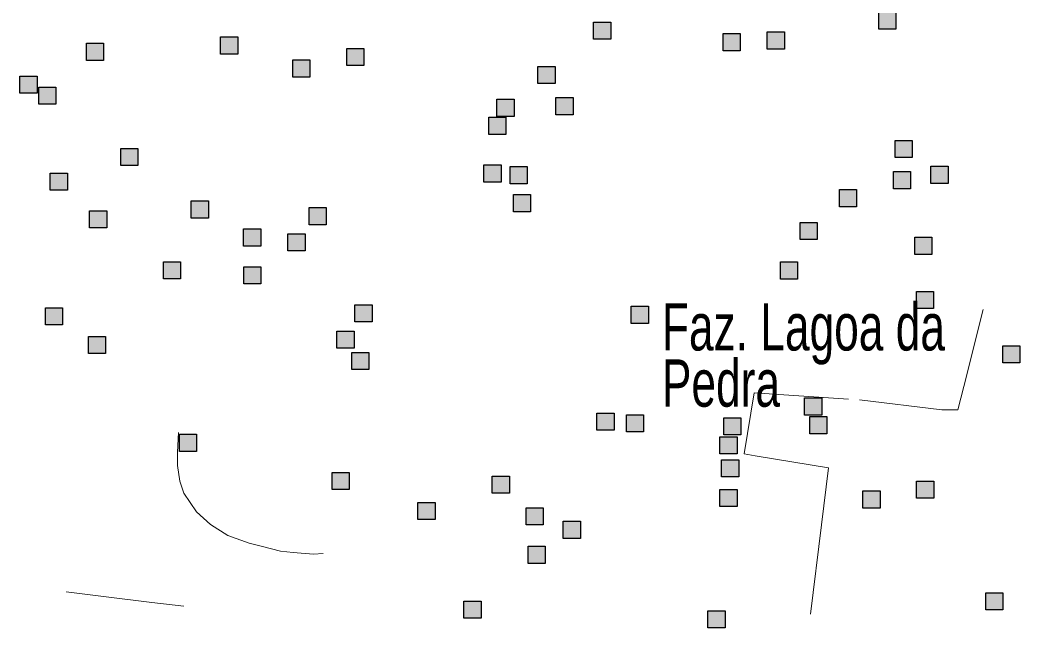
# Model space of a CAD drawing. Extents: x 445.6 to 500, y 8618.1 to 8673.4.
# Drawn here: x 460.968 to 464.351, y 8632.479 to 8634.536 of the extents above; entities that cross this region are included whole.
import ezdxf

# ---------------------------------------------------------------- set-up
doc = ezdxf.new("R2010")
doc.units = 0
doc.header["$LTSCALE"] = 0.064
doc.linetypes.add('DOT_DASHED', pattern=[7.7, 5, -1.2, 0.3, -1.2])
doc.layers.add('2', color=7, linetype='Continuous', lineweight=25)
doc.layers.add('22', color=7, linetype='DOT_DASHED', lineweight=13)
doc.layers.add('61', color=7, linetype='Continuous')

msp = doc.modelspace()

# ---------------------------------------------------------------- hatches: boundary and pattern name
at = {"layer": '2'}
for points in [[(463.8726, 8634.5623), (463.9306, 8634.5623), (463.9306, 8634.5043), (463.8726, 8634.5043)], [(462.9084, 8634.5289), (462.9664, 8634.5289), (462.9664, 8634.4709), (462.9084, 8634.4709)], [(461.6466, 8634.4786), (461.7046, 8634.4786), (461.7046, 8634.4206), (461.6466, 8634.4206)], [(463.3462, 8634.49), (463.4042, 8634.49), (463.4042, 8634.432), (463.3462, 8634.432)], [(463.4958, 8634.4956), (463.5538, 8634.4956), (463.5538, 8634.4376), (463.4958, 8634.4376)], [(461.1925, 8634.4573), (461.2505, 8634.4573), (461.2505, 8634.3993), (461.1925, 8634.3993)], [(462.0733, 8634.4397), (462.1313, 8634.4397), (462.1313, 8634.3817), (462.0733, 8634.3817)], [(461.8904, 8634.4007), (461.9484, 8634.4007), (461.9484, 8634.3427), (461.8904, 8634.3427)], [(462.72, 8634.3789), (462.778, 8634.3789), (462.778, 8634.3209), (462.72, 8634.3209)], [(460.968, 8634.3461), (461.026, 8634.3461), (461.026, 8634.2881), (460.968, 8634.2881)], [(461.0314, 8634.3087), (461.0894, 8634.3087), (461.0894, 8634.2507), (461.0314, 8634.2507)], [(462.7809, 8634.2733), (462.8389, 8634.2733), (462.8389, 8634.2153), (462.7809, 8634.2153)], [(462.5814, 8634.2677), (462.6394, 8634.2677), (462.6394, 8634.2097), (462.5814, 8634.2097)], [(462.5537, 8634.2066), (462.6117, 8634.2066), (462.6117, 8634.1486), (462.5537, 8634.1486)], [(463.928, 8634.1287), (463.986, 8634.1287), (463.986, 8634.0707), (463.928, 8634.0707)], [(461.3089, 8634.1015), (461.3669, 8634.1015), (461.3669, 8634.0435), (461.3089, 8634.0435)], [(462.5371, 8634.0454), (462.5951, 8634.0454), (462.5951, 8633.9874), (462.5371, 8633.9874)], [(462.6258, 8634.0398), (462.6838, 8634.0398), (462.6838, 8633.9818), (462.6258, 8633.9818)], [(464.0492, 8634.0409), (464.1072, 8634.0409), (464.1072, 8633.9829), (464.0492, 8633.9829)], [(461.0706, 8634.0182), (461.1286, 8634.0182), (461.1286, 8633.9602), (461.0706, 8633.9602)], [(463.9225, 8634.0231), (463.9805, 8634.0231), (463.9805, 8633.9651), (463.9225, 8633.9651)], [(462.6368, 8633.9453), (462.6948, 8633.9453), (462.6948, 8633.8873), (462.6368, 8633.8873)], [(463.7396, 8633.962), (463.7976, 8633.962), (463.7976, 8633.904), (463.7396, 8633.904)], [(461.5472, 8633.9237), (461.6052, 8633.9237), (461.6052, 8633.8657), (461.5472, 8633.8657)], [(461.9457, 8633.9011), (462.0037, 8633.9011), (462.0037, 8633.8431), (461.9457, 8633.8431)], [(461.2036, 8633.8903), (461.2616, 8633.8903), (461.2616, 8633.8323), (461.2036, 8633.8323)], [(463.6066, 8633.8508), (463.6646, 8633.8508), (463.6646, 8633.7928), (463.6066, 8633.7928)], [(461.7245, 8633.8292), (461.7825, 8633.8292), (461.7825, 8633.7712), (461.7245, 8633.7712)], [(461.8741, 8633.8125), (461.9321, 8633.8125), (461.9321, 8633.7545), (461.8741, 8633.7545)], [(463.9945, 8633.8008), (464.0525, 8633.8008), (464.0525, 8633.7428), (463.9945, 8633.7428)], [(461.453, 8633.718), (461.511, 8633.718), (461.511, 8633.66), (461.453, 8633.66)], [(461.725, 8633.7009), (461.783, 8633.7009), (461.783, 8633.6429), (461.725, 8633.6429)], [(463.5401, 8633.7174), (463.5981, 8633.7174), (463.5981, 8633.6594), (463.5401, 8633.6594)], [(464.0001, 8633.6174), (464.0581, 8633.6174), (464.0581, 8633.5594), (464.0001, 8633.5594)], [(461.054, 8633.5624), (461.112, 8633.5624), (461.112, 8633.5044), (461.054, 8633.5044)], [(462.101, 8633.5726), (462.159, 8633.5726), (462.159, 8633.5146), (462.101, 8633.5146)], [(463.0358, 8633.5674), (463.0938, 8633.5674), (463.0938, 8633.5094), (463.0358, 8633.5094)], [(461.1995, 8633.4655), (461.2575, 8633.4655), (461.2575, 8633.4075), (461.1995, 8633.4075)], [(462.04, 8633.4837), (462.098, 8633.4837), (462.098, 8633.4257), (462.04, 8633.4257)], [(464.2925, 8633.4341), (464.3505, 8633.4341), (464.3505, 8633.3761), (464.2925, 8633.3761)], [(462.0899, 8633.4114), (462.1479, 8633.4114), (462.1479, 8633.3534), (462.0899, 8633.3534)], [(463.6218, 8633.2574), (463.6798, 8633.2574), (463.6798, 8633.1994), (463.6218, 8633.1994)], [(462.9195, 8633.2061), (462.9775, 8633.2061), (462.9775, 8633.1481), (462.9195, 8633.1481)], [(463.0192, 8633.2005), (463.0772, 8633.2005), (463.0772, 8633.1425), (463.0192, 8633.1425)], [(463.3486, 8633.1907), (463.4066, 8633.1907), (463.4066, 8633.1327), (463.3486, 8633.1327)], [(463.6393, 8633.1942), (463.6973, 8633.1942), (463.6973, 8633.1362), (463.6393, 8633.1362)], [(461.507, 8633.1347), (461.565, 8633.1347), (461.565, 8633.0767), (461.507, 8633.0767)], [(463.3357, 8633.1262), (463.3937, 8633.1262), (463.3937, 8633.0682), (463.3357, 8633.0682)], [(463.3413, 8633.0484), (463.3993, 8633.0484), (463.3993, 8632.9904), (463.3413, 8632.9904)], [(462.0234, 8633.0057), (462.0814, 8633.0057), (462.0814, 8632.9477), (462.0234, 8632.9477)], [(462.5654, 8632.9928), (462.6234, 8632.9928), (462.6234, 8632.9348), (462.5654, 8632.9348)], [(464.0007, 8632.9761), (464.0587, 8632.9761), (464.0587, 8632.9181), (464.0007, 8632.9181)], [(463.3357, 8632.9483), (463.3937, 8632.9483), (463.3937, 8632.8903), (463.3357, 8632.8903)], [(463.819, 8632.9429), (463.877, 8632.9429), (463.877, 8632.8849), (463.819, 8632.8849)], [(462.3142, 8632.9041), (462.3722, 8632.9041), (462.3722, 8632.8461), (462.3142, 8632.8461)], [(462.6796, 8632.8857), (462.7376, 8632.8857), (462.7376, 8632.8277), (462.6796, 8632.8277)], [(462.8057, 8632.8401), (462.8637, 8632.8401), (462.8637, 8632.7821), (462.8057, 8632.7821)], [(462.6866, 8632.7557), (462.7446, 8632.7557), (462.7446, 8632.6977), (462.6866, 8632.6977)], [(464.2347, 8632.5983), (464.2927, 8632.5983), (464.2927, 8632.5403), (464.2347, 8632.5403)], [(462.4694, 8632.5706), (462.5274, 8632.5706), (462.5274, 8632.5126), (462.4694, 8632.5126)], [(463.2951, 8632.5373), (463.3531, 8632.5373), (463.3531, 8632.4793), (463.2951, 8632.4793)]]:
    msp.add_hatch(color=256, dxfattribs=at).paths.add_polyline_path(points)

# ---------------------------------------------------------------- linework, layer by layer
for points in [[(463.8726, 8634.5623), (463.9306, 8634.5623), (463.9306, 8634.5043), (463.8726, 8634.5043)], [(462.9084, 8634.5289), (462.9664, 8634.5289), (462.9664, 8634.4709), (462.9084, 8634.4709)], [(461.6466, 8634.4786), (461.7046, 8634.4786), (461.7046, 8634.4206), (461.6466, 8634.4206)], [(463.3462, 8634.49), (463.4042, 8634.49), (463.4042, 8634.432), (463.3462, 8634.432)], [(463.4958, 8634.4956), (463.5538, 8634.4956), (463.5538, 8634.4376), (463.4958, 8634.4376)], [(461.1925, 8634.4573), (461.2505, 8634.4573), (461.2505, 8634.3993), (461.1925, 8634.3993)], [(462.0733, 8634.4397), (462.1313, 8634.4397), (462.1313, 8634.3817), (462.0733, 8634.3817)], [(461.8904, 8634.4007), (461.9484, 8634.4007), (461.9484, 8634.3427), (461.8904, 8634.3427)], [(462.72, 8634.3789), (462.778, 8634.3789), (462.778, 8634.3209), (462.72, 8634.3209)], [(460.968, 8634.3461), (461.026, 8634.3461), (461.026, 8634.2881), (460.968, 8634.2881)], [(461.0314, 8634.3087), (461.0894, 8634.3087), (461.0894, 8634.2507), (461.0314, 8634.2507)], [(462.7809, 8634.2733), (462.8389, 8634.2733), (462.8389, 8634.2153), (462.7809, 8634.2153)], [(462.5814, 8634.2677), (462.6394, 8634.2677), (462.6394, 8634.2097), (462.5814, 8634.2097)], [(462.5537, 8634.2066), (462.6117, 8634.2066), (462.6117, 8634.1486), (462.5537, 8634.1486)], [(463.928, 8634.1287), (463.986, 8634.1287), (463.986, 8634.0707), (463.928, 8634.0707)], [(461.3089, 8634.1015), (461.3669, 8634.1015), (461.3669, 8634.0435), (461.3089, 8634.0435)], [(462.5371, 8634.0454), (462.5951, 8634.0454), (462.5951, 8633.9874), (462.5371, 8633.9874)], [(462.6258, 8634.0398), (462.6838, 8634.0398), (462.6838, 8633.9818), (462.6258, 8633.9818)], [(464.0492, 8634.0409), (464.1072, 8634.0409), (464.1072, 8633.9829), (464.0492, 8633.9829)], [(461.0706, 8634.0182), (461.1286, 8634.0182), (461.1286, 8633.9602), (461.0706, 8633.9602)], [(463.9225, 8634.0231), (463.9805, 8634.0231), (463.9805, 8633.9651), (463.9225, 8633.9651)], [(462.6368, 8633.9453), (462.6948, 8633.9453), (462.6948, 8633.8873), (462.6368, 8633.8873)], [(463.7396, 8633.962), (463.7976, 8633.962), (463.7976, 8633.904), (463.7396, 8633.904)], [(461.5472, 8633.9237), (461.6052, 8633.9237), (461.6052, 8633.8657), (461.5472, 8633.8657)], [(461.9457, 8633.9011), (462.0037, 8633.9011), (462.0037, 8633.8431), (461.9457, 8633.8431)], [(461.2036, 8633.8903), (461.2616, 8633.8903), (461.2616, 8633.8323), (461.2036, 8633.8323)], [(463.6066, 8633.8508), (463.6646, 8633.8508), (463.6646, 8633.7928), (463.6066, 8633.7928)], [(461.7245, 8633.8292), (461.7825, 8633.8292), (461.7825, 8633.7712), (461.7245, 8633.7712)], [(461.8741, 8633.8125), (461.9321, 8633.8125), (461.9321, 8633.7545), (461.8741, 8633.7545)], [(463.9945, 8633.8008), (464.0525, 8633.8008), (464.0525, 8633.7428), (463.9945, 8633.7428)], [(461.453, 8633.718), (461.511, 8633.718), (461.511, 8633.66), (461.453, 8633.66)], [(461.725, 8633.7009), (461.783, 8633.7009), (461.783, 8633.6429), (461.725, 8633.6429)], [(463.5401, 8633.7174), (463.5981, 8633.7174), (463.5981, 8633.6594), (463.5401, 8633.6594)], [(464.0001, 8633.6174), (464.0581, 8633.6174), (464.0581, 8633.5594), (464.0001, 8633.5594)], [(461.054, 8633.5624), (461.112, 8633.5624), (461.112, 8633.5044), (461.054, 8633.5044)], [(462.101, 8633.5726), (462.159, 8633.5726), (462.159, 8633.5146), (462.101, 8633.5146)], [(463.0358, 8633.5674), (463.0938, 8633.5674), (463.0938, 8633.5094), (463.0358, 8633.5094)], [(461.1995, 8633.4655), (461.2575, 8633.4655), (461.2575, 8633.4075), (461.1995, 8633.4075)], [(462.04, 8633.4837), (462.098, 8633.4837), (462.098, 8633.4257), (462.04, 8633.4257)], [(464.2925, 8633.4341), (464.3505, 8633.4341), (464.3505, 8633.3761), (464.2925, 8633.3761)], [(462.0899, 8633.4114), (462.1479, 8633.4114), (462.1479, 8633.3534), (462.0899, 8633.3534)], [(463.6218, 8633.2574), (463.6798, 8633.2574), (463.6798, 8633.1994), (463.6218, 8633.1994)], [(462.9195, 8633.2061), (462.9775, 8633.2061), (462.9775, 8633.1481), (462.9195, 8633.1481)], [(463.0192, 8633.2005), (463.0772, 8633.2005), (463.0772, 8633.1425), (463.0192, 8633.1425)], [(463.3486, 8633.1907), (463.4066, 8633.1907), (463.4066, 8633.1327), (463.3486, 8633.1327)], [(463.6393, 8633.1942), (463.6973, 8633.1942), (463.6973, 8633.1362), (463.6393, 8633.1362)], [(461.507, 8633.1347), (461.565, 8633.1347), (461.565, 8633.0767), (461.507, 8633.0767)], [(463.3357, 8633.1262), (463.3937, 8633.1262), (463.3937, 8633.0682), (463.3357, 8633.0682)], [(463.3413, 8633.0484), (463.3993, 8633.0484), (463.3993, 8632.9904), (463.3413, 8632.9904)], [(462.0234, 8633.0057), (462.0814, 8633.0057), (462.0814, 8632.9477), (462.0234, 8632.9477)], [(462.5654, 8632.9928), (462.6234, 8632.9928), (462.6234, 8632.9348), (462.5654, 8632.9348)], [(464.0007, 8632.9761), (464.0587, 8632.9761), (464.0587, 8632.9181), (464.0007, 8632.9181)], [(463.3357, 8632.9483), (463.3937, 8632.9483), (463.3937, 8632.8903), (463.3357, 8632.8903)], [(463.819, 8632.9429), (463.877, 8632.9429), (463.877, 8632.8849), (463.819, 8632.8849)], [(462.3142, 8632.9041), (462.3722, 8632.9041), (462.3722, 8632.8461), (462.3142, 8632.8461)], [(462.6796, 8632.8857), (462.7376, 8632.8857), (462.7376, 8632.8277), (462.6796, 8632.8277)], [(462.8057, 8632.8401), (462.8637, 8632.8401), (462.8637, 8632.7821), (462.8057, 8632.7821)], [(462.6866, 8632.7557), (462.7446, 8632.7557), (462.7446, 8632.6977), (462.6866, 8632.6977)], [(464.2347, 8632.5983), (464.2927, 8632.5983), (464.2927, 8632.5403), (464.2347, 8632.5403)], [(462.4694, 8632.5706), (462.5274, 8632.5706), (462.5274, 8632.5126), (462.4694, 8632.5126)], [(463.2951, 8632.5373), (463.3531, 8632.5373), (463.3531, 8632.4793), (463.2951, 8632.4793)]]:
    msp.add_lwpolyline(points, close=True, dxfattribs=at)
at = {"layer": '22'}
for points in [[(463.6416, 8632.5261), (463.6789, 8632.8277), (463.7027, 8633.0208), (463.4549, 8633.0615), (463.4176, 8633.0683), (463.4515, 8633.275), (463.8079, 8633.2513), (464.0862, 8633.2174), (464.1405, 8633.2174), (464.171, 8633.336), (464.2189, 8633.5309), (464.2264, 8633.5561)], [(461.5039, 8633.14), (461.5012, 8633.0738), (461.5012, 8633.0287), (461.5091, 8632.9757), (461.5224, 8632.9359), (461.5649, 8632.8722), (461.6127, 8632.8298), (461.6712, 8632.7926), (461.7429, 8632.7661), (461.7881, 8632.7555), (461.8492, 8632.7396), (461.8917, 8632.7343), (461.9608, 8632.729), (461.994, 8632.7316)], [(461.1238, 8632.6013), (461.2594, 8632.5845), (461.4135, 8632.566), (461.5224, 8632.5527)]]:
    msp.add_lwpolyline(points, dxfattribs=at)

# ---------------------------------------------------------------- texts
at = {"layer": '61', "width": 0.7}
for s, p in [('Faz. Lagoa da', (463.1392, 8633.4179)), ('Pedra', (463.1392, 8633.2279))]:
    msp.add_text(s, height=0.16, dxfattribs=at).set_placement(p)

doc.saveas('drawing.dxf')
